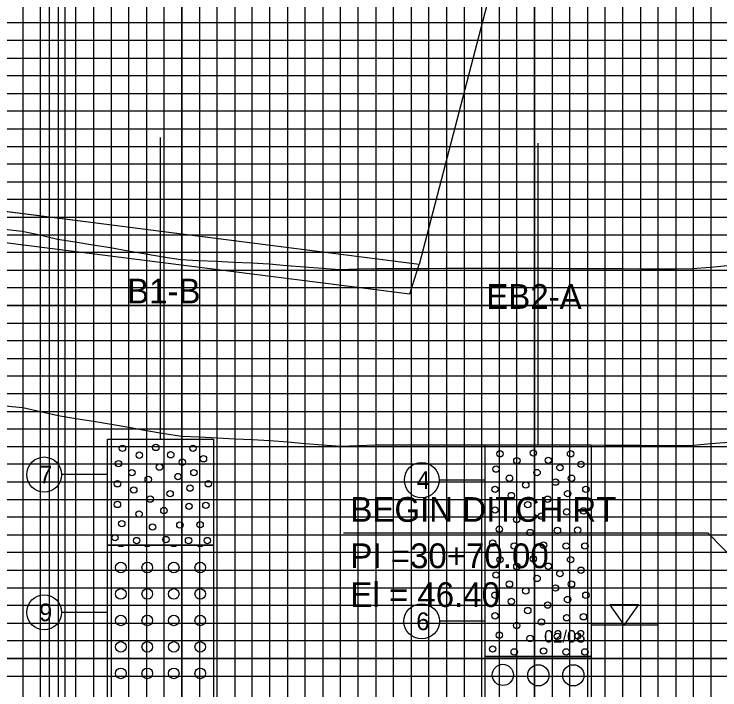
# Model space of a CAD drawing. Extents: x 2345490 to 2445302, y 465165 to 573888.
# Drawn here: x 2413747.8 to 2413947.8, y 544896.6 to 545088 of the extents above; entities that cross this region are included whole.
import ezdxf

# ---------------------------------------------------------------- set-up
doc = ezdxf.new("R2010")
doc.units = 0
for name, color, linetype in [('Old_Level_1', 7, 'Continuous'), ('Old_Level_3', 7, 'Continuous'), ('Old_Level_41', 7, 'Continuous'), ('Old_Level_42', 7, 'Continuous'), ('Old_Level_43', 7, 'Continuous'), ('Old_Level_50', 7, 'Continuous'), ('Old_Level_51', 7, 'Continuous'), ('Old_Level_57', 7, 'Continuous'), ('Old_Level_6', 7, 'Continuous'), ('Old_Level_61', 7, 'Continuous'), ('Prop Road Sect_ Boring - Header Labels from Geopak', 7, 'Continuous'), ('Prop Road Sect_ Boring - Material (Outline)', 7, 'Continuous'), ('Prop Road Sect_ Boring - Peripheral (24 Hr GrdWtr Date)', 7, 'Continuous'), ('Prop Road Sect_ Boring - Peripheral (SPT Oval + Leader)', 7, 'Continuous'), ('Prop Road Sect_ Boring - Peripheral (SPT Tx)', 7, 'Continuous'), ('Water Mark (24 Hr) Cell', 7, 'Continuous')]:
    doc.layers.add(name, color=color, linetype=linetype)

msp = doc.modelspace()

# ---------------------------------------------------------------- linework, layer by layer
at = {"layer": 'Old_Level_1'}
for points in [[(2413745.325, 544977.12475), (2413750.325, 544976.6045), (2413755.325, 544975.4775), (2413760.325, 544974.329), (2413765.325, 544973.5185), (2413770.325, 544972.71075), (2413775.325, 544971.906), (2413780.325, 544971.02825), (2413785.325, 544970.1225), (2413790.325, 544969.252), (2413795.325, 544968.52), (2413800.325, 544968.27625), (2413805.325, 544968.03375), (2413810.325, 544967.79225), (2413815.325, 544967.552), (2413820.325, 544967.2735), (2413825.325, 544966.872), (2413830.325, 544966.47125), (2413835.325, 544966.0715), (2413840.325, 544965.6865), (2413845.325, 544965.88475), (2413850.325, 544966.018), (2413855.325, 544966.0175), (2413860.325, 544966.016), (2413865.325, 544966.021), (2413870.325, 544966.0445), (2413875.325, 544966.0675), (2413880.325, 544966.0895), (2413885.325, 544966.086), (2413890.325, 544966.074), (2413895.325, 544966.05975)], [(2413895.325, 544966.05975), (2413900.325, 544966.045), (2413905.325, 544966.0295), (2413910.325, 544966.0135), (2413915.325, 544965.997), (2413920.325, 544965.97975), (2413925.325, 544965.9255), (2413930.325, 544965.867), (2413935.325, 544965.87525), (2413940.325, 544965.98975), (2413945.325, 544966.404), (2413950.325, 544966.82025)]]:
    msp.add_lwpolyline(points, dxfattribs=at)
at = {"layer": 'Old_Level_3'}
for p, q in [((2413789.325, 544967.60766), (2413789.325, 545053.05258)), ((2413896.325, 544966.05981), (2413896.325, 545051.50473)), ((2413841.18553, 544941.10123), (2413944.45182, 544941.10123)), ((2413944.45182, 544941.10123), (2413965.325, 544919.52975))]:
    msp.add_line(p, q, dxfattribs=at)
at = {"layer": 'Old_Level_41'}
for points in [[(2413770.325, 545880.52975), (2413770.325, 544855.52975), (2413820.325, 544855.52975), (2413820.325, 545880.52975)], [(2413795.325, 545880.52975), (2413795.325, 544855.52975), (2413845.325, 544855.52975), (2413845.325, 545880.52975)], [(2413870.325, 545880.52975), (2413870.325, 544855.52975), (2413920.325, 544855.52975), (2413920.325, 545880.52975)], [(2413895.325, 545880.52975), (2413895.325, 544855.52975), (2413945.325, 544855.52975), (2413945.325, 545880.52975)], [(2415145.325, 545080.52975), (2413645.325, 545080.52975), (2413645.325, 545030.52975), (2415145.325, 545030.52975)], [(2415145.325, 544980.52975), (2413645.325, 544980.52975), (2413645.325, 544930.52975), (2415145.325, 544930.52975)], [(2415145.325, 544905.52975), (2413645.325, 544905.52975), (2413645.325, 544955.52975), (2415145.325, 544955.52975)]]:
    msp.add_lwpolyline(points, dxfattribs=at)
at = {"layer": 'Old_Level_42'}
msp.add_lwpolyline([(2415145.325, 545005.52975), (2413645.325, 545005.52975), (2413645.325, 545055.52975), (2415145.325, 545055.52975)], dxfattribs=at)
at = {"layer": 'Old_Level_43'}
for points in [[(2413750.325, 545880.52975), (2413750.325, 544855.52975), (2413755.325, 544855.52975), (2413755.325, 545880.52975)], [(2413760.325, 545880.52975), (2413760.325, 544855.52975), (2413765.325, 544855.52975), (2413765.325, 545880.52975)], [(2413775.325, 545880.52975), (2413775.325, 544855.52975), (2413780.325, 544855.52975), (2413780.325, 545880.52975)], [(2413785.325, 545880.52975), (2413785.325, 544855.52975), (2413790.325, 544855.52975), (2413790.325, 545880.52975)], [(2413800.325, 545880.52975), (2413800.325, 544855.52975), (2413805.325, 544855.52975), (2413805.325, 545880.52975)], [(2413810.325, 545880.52975), (2413810.325, 544855.52975), (2413815.325, 544855.52975), (2413815.325, 545880.52975)], [(2413825.325, 545880.52975), (2413825.325, 544855.52975), (2413830.325, 544855.52975), (2413830.325, 545880.52975)], [(2413835.325, 545880.52975), (2413835.325, 544855.52975), (2413840.325, 544855.52975), (2413840.325, 545880.52975)], [(2413850.325, 545880.52975), (2413850.325, 544855.52975), (2413855.325, 544855.52975), (2413855.325, 545880.52975)], [(2413860.325, 544855.52975), (2413865.325, 544855.52975), (2413865.325, 545880.52975)], [(2413860.325, 545880.52975), (2413860.325, 544855.52975)], [(2413875.325, 545880.52975), (2413875.325, 544855.52975), (2413880.325, 544855.52975), (2413880.325, 545880.52975)], [(2413885.325, 545880.52975), (2413885.325, 544855.52975), (2413890.325, 544855.52975), (2413890.325, 545880.52975)], [(2413900.325, 545880.52975), (2413900.325, 544855.52975), (2413905.325, 544855.52975), (2413905.325, 545880.52975)], [(2413910.325, 545880.52975), (2413910.325, 544855.52975), (2413915.325, 544855.52975), (2413915.325, 545880.52975)], [(2413925.325, 545880.52975), (2413925.325, 544855.52975), (2413930.325, 544855.52975), (2413930.325, 545880.52975)], [(2413935.325, 545880.52975), (2413935.325, 544855.52975), (2413940.325, 544855.52975), (2413940.325, 545880.52975)], [(2415095.325, 545085.52975), (2413695.325, 545085.52975), (2413695.325, 545075.52975), (2415095.325, 545075.52975)], [(2415095.325, 545070.52975), (2413695.325, 545070.52975), (2413695.325, 545065.52975), (2415095.325, 545065.52975)], [(2415095.325, 545060.52975), (2413695.325, 545060.52975)], [(2413695.325, 545050.52975), (2415095.325, 545050.52975)], [(2415095.325, 545045.52975), (2413695.325, 545045.52975), (2413695.325, 545040.52975), (2415095.325, 545040.52975)], [(2415095.325, 545035.52975), (2413695.325, 545035.52975)], [(2413695.325, 545025.52975), (2415095.325, 545025.52975)], [(2415095.325, 545020.52975), (2413695.325, 545020.52975), (2413695.325, 545015.52975), (2415095.325, 545015.52975)], [(2415095.325, 545010.52975), (2413695.325, 545010.52975), (2413695.325, 545000.52975), (2415095.325, 545000.52975)], [(2415095.325, 544995.52975), (2413695.325, 544995.52975), (2413695.325, 544990.52975), (2415095.325, 544990.52975)], [(2415095.325, 544985.52975), (2413695.325, 544985.52975), (2413695.325, 544975.52975), (2415095.325, 544975.52975)], [(2415095.325, 544970.52975), (2413695.325, 544970.52975), (2413695.325, 544965.52975), (2415095.325, 544965.52975)], [(2415095.325, 544960.52975), (2413695.325, 544960.52975), (2413695.325, 544950.52975), (2415095.325, 544950.52975)], [(2415095.325, 544945.52975), (2413695.325, 544945.52975), (2413695.325, 544940.52975), (2415095.325, 544940.52975)], [(2415095.325, 544935.52975), (2413695.325, 544935.52975), (2413695.325, 544925.52975), (2415095.325, 544925.52975)], [(2415095.325, 544920.52975), (2413695.325, 544920.52975), (2413695.325, 544915.52975), (2415095.325, 544915.52975)], [(2415095.325, 544910.52975), (2413695.325, 544910.52975), (2413695.325, 544900.52975), (2415095.325, 544900.52975)]]:
    msp.add_lwpolyline(points, dxfattribs=at)
at = {"layer": 'Old_Level_50'}
msp.add_lwpolyline([(2413757.825, 545883.07975), (2412091.325, 545883.07975), (2412091.325, 544827.97975), (2413757.825, 544827.97975)], close=True, dxfattribs=at)
at = {"layer": 'Old_Level_51'}
msp.add_lwpolyline([(2413762.325, 545905.52975), (2412078.325, 545905.52975), (2412078.325, 544805.52975), (2413762.325, 544805.52975)], close=True, dxfattribs=at)
at = {"layer": 'Old_Level_57'}
for p, q in [((2413795.32475, 544855.62975), (2413795.32475, 545405.62975)), ((2413795.32475, 544855.52975), (2413795.32475, 545405.52975)), ((2413895.32475, 544855.62975), (2413895.32475, 545405.62975)), ((2413895.32475, 544855.52975), (2413895.32475, 545405.52975)), ((2410845.32525, 545055.52975), (2417795.32475, 545055.52975)), ((2410845.32525, 545005.52975), (2417795.32475, 545005.52975)), ((2410845.32525, 544955.52975), (2417795.32475, 544955.52975)), ((2410845.325, 544905.52975), (2417795.32475, 544905.52975))]:
    msp.add_line(p, q, dxfattribs=at)
at = {"layer": 'Old_Level_6'}
for p, q in [((2413909.625, 545197.19575), (2413862.5615, 545017.159)), ((2413794.565, 545025.82975), (2413726.5685, 545034.5005)), ((2413862.5615, 545017.159), (2413794.565, 545025.82975))]:
    msp.add_line(p, q, dxfattribs=at)
msp.add_lwpolyline([(2413726.5685, 545034.5005), (2413726.5685, 545025.731), (2413859.947, 545008.818), (2413862.5615, 545017.159)], close=True, dxfattribs=at)
at = {"layer": 'Old_Level_61'}
for points in [[(2413745.105, 545027.12425), (2413750.105, 545026.604), (2413755.105, 545025.477), (2413760.105, 545024.3285), (2413765.105, 545023.518), (2413770.105, 545022.71025), (2413775.105, 545021.9055), (2413780.105, 545021.02775), (2413785.105, 545020.122), (2413790.105, 545019.2515), (2413795.105, 545018.5195), (2413800.105, 545018.27575), (2413805.105, 545018.03325), (2413810.105, 545017.79175), (2413815.105, 545017.5515), (2413820.105, 545017.273), (2413825.105, 545016.8715), (2413830.105, 545016.47075), (2413835.105, 545016.071), (2413840.105, 545015.686), (2413845.105, 545015.88425), (2413850.105, 545016.0175), (2413855.105, 545016.017), (2413860.105, 545016.0155), (2413865.105, 545016.0205), (2413870.105, 545016.044), (2413875.105, 545016.067), (2413880.105, 545016.089), (2413885.105, 545016.0855), (2413890.105, 545016.0735), (2413895.105, 545016.05925)], [(2413895.105, 545016.05925), (2413900.105, 545016.0445), (2413905.105, 545016.029), (2413910.105, 545016.013), (2413915.105, 545015.9965), (2413920.105, 545015.97925), (2413925.105, 545015.925), (2413930.105, 545015.8665), (2413935.105, 545015.87475), (2413940.105, 545015.98925), (2413945.105, 545016.4035), (2413950.105, 545016.81975)]]:
    msp.add_lwpolyline(points, dxfattribs=at)
at = {"layer": 'Prop Road Sect_ Boring - Material (Outline)'}
for points in [[(2413774.325, 544967.60766), (2413804.325, 544967.60766), (2413804.325, 544937.60766), (2413774.325, 544937.60766)], [(2413881.325, 544966.05981), (2413911.325, 544966.05981), (2413911.325, 544906.05981), (2413881.325, 544906.05981)], [(2413774.325, 544937.60766), (2413804.325, 544937.60766), (2413804.325, 544867.60766), (2413774.325, 544867.60766)], [(2413881.325, 544906.05981), (2413911.325, 544906.05981), (2413911.325, 544646.05981), (2413881.325, 544646.05981)]]:
    msp.add_lwpolyline(points, close=True, dxfattribs=at)
for centre, radius in [((2413787.97373, 544965.3005), 0.9), ((2413778.52192, 544965.06865), 0.9), ((2413783.30087, 544963.11934), 0.9), ((2413792.21029, 544963.22543), 0.9), ((2413798.51805, 544965.06865), 0.9), ((2413885.52192, 544963.50579), 0.9), ((2413894.97373, 544963.73765), 0.9), ((2413905.51805, 544963.50579), 0.9), ((2413795.49308, 544961.13403), 0.9), ((2413801.47809, 544962.09403), 0.9), ((2413890.30087, 544961.55648), 0.9), ((2413899.21029, 544961.66258), 0.9), ((2413777.38805, 544960.72903), 0.9), ((2413789.02303, 544959.74731), 0.9), ((2413884.38805, 544959.16618), 0.9), ((2413902.49308, 544959.57118), 0.9), ((2413908.47809, 544960.53118), 0.9), ((2413781.19805, 544958.14902), 0.9), ((2413798.76309, 544958.14902), 0.9), ((2413896.02303, 544958.18446), 0.9), ((2413785.81806, 544956.24402), 0.9), ((2413794.26308, 544957.05402), 0.9), ((2413888.19805, 544956.58617), 0.9), ((2413901.26308, 544955.49117), 0.9), ((2413905.76309, 544956.58617), 0.9), ((2413777.11805, 544955.01402), 0.9), ((2413781.73806, 544953.24401), 0.9), ((2413797.66809, 544953.78401), 0.9), ((2413802.8431, 544955.01402), 0.9), ((2413884.11805, 544953.45116), 0.9), ((2413892.81806, 544954.68117), 0.9), ((2413909.8431, 544953.45116), 0.9), ((2413792.02808, 544952.20901), 0.9), ((2413888.73806, 544951.68116), 0.9), ((2413904.66809, 544952.22116), 0.9), ((2413777.11805, 544949.16401), 0.9), ((2413786.38806, 544950.66401), 0.9), ((2413893.38806, 544949.10116), 0.9), ((2413899.02808, 544950.64616), 0.9), ((2413790.25807, 544947.424), 0.9), ((2413797.39809, 544948.609), 0.9), ((2413802.1681, 544948.894), 0.9), ((2413884.11805, 544947.60115), 0.9), ((2413909.1681, 544947.33115), 0.9), ((2413783.23806, 544946.434), 0.9), ((2413897.25807, 544945.86115), 0.9), ((2413904.39809, 544947.04615), 0.9), ((2413778.33305, 544943.70399), 0.9), ((2413794.80308, 544943.35899), 0.9), ((2413800.53309, 544943.44899), 0.9), ((2413890.23806, 544944.87115), 0.9), ((2413787.04807, 544942.75899), 0.9), ((2413885.33305, 544942.14114), 0.9), ((2413894.04807, 544941.19614), 0.9), ((2413901.80308, 544941.79614), 0.9), ((2413907.53309, 544941.88614), 0.9), ((2413776.42804, 544939.77399), 0.9), ((2413790.85807, 544939.21899), 0.9), ((2413782.54806, 544938.94899), 0.9), ((2413797.26309, 544938.94899), 0.9), ((2413802.5731, 544938.94899), 0.9), ((2413883.42804, 544938.21113), 0.9), ((2413889.54806, 544937.38613), 0.9), ((2413897.85807, 544937.65613), 0.9), ((2413904.26309, 544937.38613), 0.9), ((2413909.5731, 544937.38613), 0.9), ((2413885.52192, 544933.52079), 0.9), ((2413894.97373, 544933.75265), 0.9), ((2413905.51805, 544933.52079), 0.9), ((2413778.06189, 544931.30433), 1.5), ((2413785.56189, 544931.30433), 1.5), ((2413793.06189, 544931.30433), 1.5), ((2413800.56189, 544931.30433), 1.5), ((2413890.30087, 544931.57148), 0.9), ((2413899.21029, 544931.67758), 0.9), ((2413884.38805, 544929.18118), 0.9), ((2413902.49308, 544929.58618), 0.9), ((2413908.47809, 544930.54618), 0.9), ((2413896.02303, 544928.19946), 0.9), ((2413888.19805, 544926.60117), 0.9), ((2413901.26308, 544925.50617), 0.9), ((2413905.76309, 544926.60117), 0.9), ((2413778.06189, 544923.81933), 1.5), ((2413785.56189, 544923.81933), 1.5), ((2413793.06189, 544923.81933), 1.5), ((2413800.56189, 544923.81933), 1.5), ((2413884.11805, 544923.46616), 0.9), ((2413892.81806, 544924.69617), 0.9), ((2413909.8431, 544923.46616), 0.9), ((2413888.73806, 544921.69616), 0.9), ((2413904.66809, 544922.23616), 0.9), ((2413893.38806, 544919.11616), 0.9), ((2413899.02808, 544920.66116), 0.9), ((2413884.11805, 544917.61615), 0.9), ((2413909.1681, 544917.34615), 0.9), ((2413778.06189, 544916.31933), 1.5), ((2413785.56189, 544916.31933), 1.5), ((2413793.06189, 544916.31933), 1.5), ((2413800.56189, 544916.31933), 1.5), ((2413897.25807, 544915.87615), 0.9), ((2413904.39809, 544917.06115), 0.9), ((2413890.23806, 544914.88615), 0.9), ((2413885.33305, 544912.15614), 0.9), ((2413894.04807, 544911.21114), 0.9), ((2413901.80308, 544911.81114), 0.9), ((2413907.53309, 544911.90114), 0.9), ((2413778.06189, 544908.81933), 1.5), ((2413785.56189, 544908.81933), 1.5), ((2413793.06189, 544908.81933), 1.5), ((2413800.56189, 544908.81933), 1.5), ((2413883.42804, 544908.22613), 0.9), ((2413889.54806, 544907.40113), 0.9), ((2413897.85807, 544907.67113), 0.9), ((2413904.26309, 544907.40113), 0.9), ((2413909.5731, 544907.40113), 0.9), ((2413778.06189, 544901.31933), 1.5), ((2413785.56189, 544901.31933), 1.5), ((2413793.06189, 544901.31933), 1.5), ((2413800.56189, 544901.31933), 1.5), ((2413886.3173, 544900.8841), 3), ((2413896.3673, 544900.7641), 3), ((2413906.2973, 544900.7641), 3)]:
    msp.add_circle(centre, radius, dxfattribs=at)
for centre in [(2413778.06189, 544938.80433), (2413785.56189, 544938.80433), (2413793.06189, 544938.80433), (2413800.56189, 544938.80433)]:
    msp.add_arc(centre, 1.5, 232.9184167, 307.0815833, dxfattribs=at)
at = {"layer": 'Prop Road Sect_ Boring - Peripheral (SPT Oval + Leader)'}
for p, q in [((2413774.325, 544957.60766), (2413761.24232, 544957.60766)), ((2413881.325, 544956.05981), (2413868.24232, 544956.05981)), ((2413774.325, 544918.60766), (2413761.24232, 544918.60766)), ((2413881.325, 544916.05981), (2413868.36043, 544916.05981))]:
    msp.add_line(p, q, dxfattribs=at)
for centre, major_axis, ratio in [((2413756.325, 544957.60766), (0, 5), 0.983464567), ((2413863.325, 544956.05981), (0, 5), 0.983464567), ((2413756.325, 544918.60766), (0, 5), 0.983464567), ((2413863.325, 544916.05981), (5.03543, 0), 0.992963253)]:
    msp.add_ellipse(centre, major_axis=major_axis, ratio=ratio, dxfattribs=at)
at = {"layer": 'Water Mark (24 Hr) Cell'}
for p, q in [((2413911.325, 544915.05981), (2413920.7, 544915.05981)), ((2413920.7, 544915.05981), (2413930.075, 544915.05981))]:
    msp.add_line(p, q, dxfattribs=at)
msp.add_lwpolyline([(2413916.66875, 544920.82543), (2413924.73125, 544920.82543), (2413920.7, 544915.05981)], close=True, dxfattribs=at)

# ---------------------------------------------------------------- texts
at = {"layer": 'Old_Level_3'}
for s, height, p in [('BEGIN DITCH RT', 7.0000005, (2413843.10756, 544944.24273)), ('PI =30+70.00', 7.0000005, (2413843.10756, 544931.12626)), ('El = 46.40', 7.000001, (2413843.10756, 544920.12626))]:
    msp.add_text(s, height=height, rotation=360, dxfattribs=at).set_placement(p)
at = {"layer": 'Prop Road Sect_ Boring - Header Labels from Geopak'}
for s, p in [('B1-B', (2413779.84469, 545006.10766)), ('EB2-A', (2413881.60846, 545004.55981))]:
    msp.add_text(s, height=7, dxfattribs=at).set_placement(p)
at = {"layer": 'Prop Road Sect_ Boring - Peripheral (24 Hr GrdWtr Date)'}
msp.add_text('02/08', height=3.5, dxfattribs=at).set_placement((2413898.01102, 544910.05981))
at = {"layer": 'Prop Road Sect_ Boring - Peripheral (SPT Tx)'}
for s, p in [('7', (2413754.90768, 544955.10766)), ('4', (2413861.90768, 544953.55981)), ('9', (2413754.90768, 544916.10766)), ('6', (2413861.78957, 544913.55981))]:
    msp.add_text(s, height=5, dxfattribs=at).set_placement(p)

doc.saveas('drawing.dxf')
